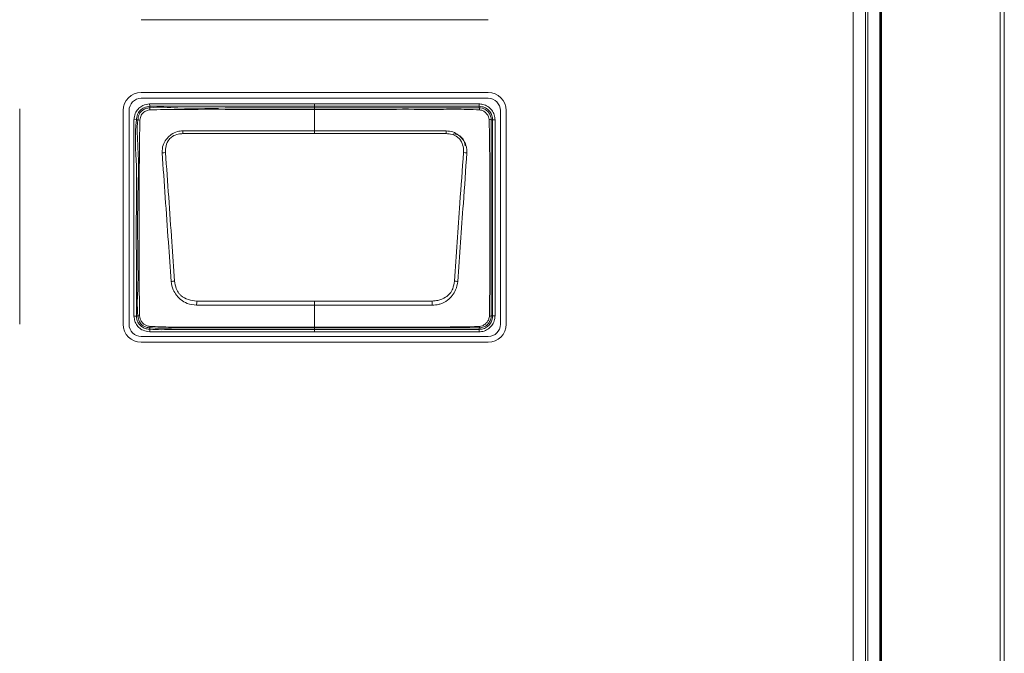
# Model space of a CAD drawing. Header units: millimetres. Extents: x 0 to 1118, y 0 to 864.
# Tile 319 of 390: x 978.71 to 988.88, y 408.59 to 415.14. Entities that reach past the tile are written whole.
import ezdxf

# ---------------------------------------------------------------- set-up
doc = ezdxf.new("R2010")
doc.units = ezdxf.units.MM

msp = doc.modelspace()

# ---------------------------------------------------------------- linework, layer by layer
at = {"color": 9, "linetype": 'Continuous', "lineweight": 0}
for p, q in [((988.8397, 394.7544), (988.8397, 445.9228)), ((988.8821, 445.9228), (988.8821, 394.7544)), ((987.6117, 445.4213), (987.6117, 395.256)), ((987.4463, 445.3386), (987.4463, 395.3386)), ((987.4731, 395.3386), (987.4731, 445.3386)), ((987.3214, 395.3715), (987.3214, 445.3057)), ((980.0498, 414.2741), (980.0526, 414.2492)), ((980.0526, 414.2492), (980.0543, 414.234)), ((981.7543, 414.2743), (983.4544, 414.2743)), ((981.7543, 414.234), (981.7543, 414.2493)), ((983.4544, 414.2493), (981.7543, 414.2493)), ((981.7543, 413.9955), (981.7543, 414.218)), ((983.4544, 414.2493), (983.4544, 414.2743)), ((983.4544, 414.2341), (983.4544, 414.2493)), ((979.889, 414.1137), (979.9138, 414.1106)), ((979.9289, 414.1087), (979.9138, 414.1106)), ((983.5951, 414.1086), (983.5798, 414.1086)), ((983.5951, 412.0836), (983.5951, 414.1086)), ((983.5951, 414.1086), (983.6201, 414.1086)), ((983.6201, 414.1086), (983.6201, 412.0836)), ((981.7543, 413.9675), (980.3942, 413.9675)), ((983.1145, 413.9675), (981.7543, 413.9675)), ((981.7543, 412.2362), (981.7543, 412.1931)), ((981.7543, 411.967), (981.7543, 412.1931)), ((979.8889, 412.079), (979.9137, 412.0818)), ((979.9137, 412.0818), (979.929, 412.0836)), ((983.5797, 412.0836), (983.5951, 412.0836)), ((983.5951, 412.0836), (983.6201, 412.0836)), ((980.0512, 411.9196), (980.0532, 411.9446)), ((980.0545, 411.9599), (980.0532, 411.9446)), ((981.7543, 411.967), (981.7543, 411.9584)), ((981.7543, 411.9584), (981.7543, 411.9429)), ((981.7543, 411.9429), (983.4543, 411.9429)), ((981.7543, 411.9179), (981.7543, 411.9429)), ((983.4543, 411.9429), (983.4543, 411.9582)), ((983.4543, 411.9429), (983.4543, 411.9179)), ((983.4543, 411.9179), (981.7543, 411.9179))]:
    msp.add_line(p, q, dxfattribs=at)
at = {"color": 7, "linetype": 'Continuous', "lineweight": 15}
for p, q in [((987.5952, 445.4719), (987.5952, 395.2053)), ((987.6041, 395.2047), (987.6041, 445.4725)), ((979.9644, 415.1448), (983.5494, 415.1448)), ((983.5494, 414.3924), (979.9644, 414.3924)), ((979.9644, 414.3321), (983.5494, 414.3321)), ((978.7082, 411.9961), (978.7082, 414.2241)), ((979.778, 414.2061), (979.778, 411.9961)), ((979.8384, 411.9961), (979.8384, 414.2061)), ((983.6753, 414.2061), (983.6753, 411.9961)), ((983.7357, 411.9961), (983.7357, 414.2061)), ((983.4544, 411.9582), (983.4543, 411.9582)), ((983.5494, 411.8701), (979.9644, 411.8701)), ((979.9644, 411.8098), (983.5494, 411.8098))]:
    msp.add_line(p, q, dxfattribs=at)
at = {"color": 9, "linetype": 'Continuous', "lineweight": 0, "flags": 128}
for points in [[(981.7543, 414.2493), (981.7044, 414.2493), (981.5044, 414.2493), (981.1044, 414.2493), (980.6114, 414.2493), (980.0526, 414.2492)], [(981.7543, 414.2493), (981.7543, 414.2499), (981.7543, 414.2514), (981.7543, 414.2537), (981.7543, 414.2568), (981.7543, 414.2606), (981.7543, 414.2649), (981.7543, 414.2695), (981.7543, 414.2743)], [(981.7543, 414.234), (981.7543, 414.2337), (981.7543, 414.2328), (981.7543, 414.2315), (981.7543, 414.2297), (981.7543, 414.2274), (981.7543, 414.2247), (981.7543, 414.2215), (981.7543, 414.218)], [(981.7543, 413.9955), (981.7543, 413.9925), (981.7543, 413.9894), (981.7543, 413.986), (981.7543, 413.9825), (981.7543, 413.9789), (981.7543, 413.9752), (981.7543, 413.9714), (981.7543, 413.9675)], [(981.7543, 413.9955), (982.0526, 413.9955), (983.1156, 413.9955)], [(981.7543, 412.1931), (981.4561, 412.1931), (980.5364, 412.1932)], [(980.5378, 412.2362), (981.5907, 412.2362), (981.7543, 412.2362)], [(981.7543, 412.2362), (981.918, 412.2362), (982.9709, 412.2362)], [(982.9723, 412.1932), (981.918, 412.1931), (981.7543, 412.1931)]]:
    msp.add_lwpolyline(points, dxfattribs=at)
at = {"color": 7, "linetype": 'Continuous', "lineweight": 15}
for centre, radius, start, end in [((979.9644, 414.2061), 0.1863, 90, 180), ((983.5494, 414.2061), 0.1863, 0, 90), ((979.9644, 414.2061), 0.126, 90, 180), ((983.5494, 414.2061), 0.126, 0, 90), ((983.1856, 413.8396), 0.125, 0, 90), ((983.5633, 412.1063), 0.028, 266.51023, 305.92299), ((979.9644, 411.9961), 0.1863, 180, 270), ((979.9644, 411.9961), 0.126, 180, 270), ((983.5494, 411.9961), 0.1863, 270, 0), ((983.5494, 411.9961), 0.126, 270, 0)]:
    msp.add_arc(centre, radius, start, end, dxfattribs=at)
at = {"color": 9, "linetype": 'Continuous', "lineweight": 0}
for centre, radius, start, end in [((980.149, 414.227), 0.095, 175.75252, 188.15287), ((983.426, 414.2152), 0.0341, 355.96569, 33.64705), ((979.9308, 413.9799), 0.1288, 81.47129, 90.81507), ((983.5606, 414.0785), 0.0357, 57.52032, 94.07551), ((972.7806, 413.6665), 7.6196, 2.26392, 2.47463), ((990.7281, 413.6665), 7.6196, 177.52537, 177.73608), ((980.2273, 413.4251), 0.3458, 92.07277, 97.89349), ((983.2814, 413.4251), 0.3458, 82.10683, 87.92755), ((980.3999, 411.5855), 0.8622, 96.06918, 98.42952), ((983.1089, 411.5855), 0.8622, 81.5706, 83.93095), ((1010.0837, 411.2682), 29.5617, 178.12352, 178.20698), ((953.425, 411.2682), 29.5617, 1.79302, 1.87648), ((979.9309, 412.202), 0.1185, 269.06659, 277.55314), ((980.1009, 411.969), 0.0474, 173.39747, 191.06133), ((983.4375, 411.9721), 0.0218, 320.39336, 2.68132)]:
    msp.add_arc(centre, radius, start, end, dxfattribs=at)
for points, knots in [([(979.889, 414.1137), (979.8896, 414.1185), (979.8931, 414.1442), (979.9041, 414.1866), (979.9377, 414.2314), (979.9865, 414.2637), (980.0266, 414.2703), (980.0498, 414.2741)], [0, 0, 0, 0, 0.0581416, 0.312481, 0.5164308, 0.720004, 1, 1, 1, 1]), ([(980.0526, 414.2492), (980.0526, 414.2492), (980.032, 414.2469), (979.9971, 414.2402), (979.9552, 414.213), (979.9267, 414.1747), (979.9175, 414.138), (979.9144, 414.1151), (979.9138, 414.1106)], [0, 0, 0, 0, 0.0000695, 0.2875371, 0.4839386, 0.6790617, 0.9368574, 1, 1, 1, 1]), ([(980.055, 414.2135), (980.0482, 414.2122), (980.0295, 414.2086), (980.003, 414.1983), (979.9793, 414.1797), (979.959, 414.1504), (979.9535, 414.1244), (979.9498, 414.1073)], [0, 0, 0, 0, 0.1274956, 0.3530354, 0.5158655, 0.6796876, 1, 1, 1, 1]), ([(980.0498, 414.2741), (980.2369, 414.2742), (980.6113, 414.2744), (981.1795, 414.2743), (981.5605, 414.2743), (981.7543, 414.2743)], [0, 0, 0, 0, 0.3294358, 0.6588715, 1, 1, 1, 1]), ([(980.0543, 414.234), (980.0543, 414.234), (980.1492, 414.2447), (980.4328, 414.2222), (980.9009, 414.238), (981.3723, 414.2335), (981.6566, 414.2339), (981.7543, 414.234)], [0, 0, 0, 0, 0.0000088, 0.1686191, 0.4982919, 0.8274361, 1, 1, 1, 1]), ([(981.7543, 414.218), (981.6549, 414.218), (981.3706, 414.2181), (980.8995, 414.2177), (980.4325, 414.2189), (980.1504, 414.2149), (980.055, 414.2135)], [0, 0, 0, 0, 0.1755002, 0.5019184, 0.8316265, 1, 1, 1, 1]), ([(981.7543, 414.234), (981.9409, 414.234), (982.3139, 414.234), (982.7586, 414.234), (983.0982, 414.234), (983.2914, 414.234), (983.414, 414.234), (983.4543, 414.2341), (983.4544, 414.2341)], [0, 0, 0, 0, 0.3291479, 0.6582957, 0.7848972, 0.9280251, 0.9999912, 1, 1, 1, 1]), ([(983.46, 414.2128), (983.4169, 414.2145), (983.2932, 414.2194), (983.0884, 414.2176), (982.7645, 414.2183), (982.3592, 414.2179), (981.9954, 414.218), (981.7938, 414.218), (981.7543, 414.218)], [0, 0, 0, 0, 0.07573911, 0.21769567, 0.36025247, 0.64541106, 0.93055604, 1, 1, 1, 1]), ([(983.4544, 414.2743), (983.4674, 414.2734), (983.4991, 414.2712), (983.5461, 414.2502), (983.5876, 414.2121), (983.615, 414.1628), (983.6184, 414.1264), (983.6201, 414.1086)], [0, 0, 0, 0, 0.1511123, 0.3656171, 0.5802578, 0.7952178, 1, 1, 1, 1]), ([(983.5951, 414.1086), (983.5951, 414.1086), (983.5951, 414.1237), (983.59, 414.1547), (983.5677, 414.1965), (983.5322, 414.2289), (983.4923, 414.2467), (983.4655, 414.2486), (983.4544, 414.2493)], [0, 0, 0, 0, 0.0000682, 0.2048277, 0.4197812, 0.6343927, 0.8488643, 1, 1, 1, 1]), ([(983.4544, 414.2341), (983.4544, 414.2341), (983.4648, 414.2341), (983.4893, 414.231), (983.5252, 414.2151), (983.556, 414.1861), (983.5754, 414.1492), (983.5798, 414.1221), (983.5798, 414.1086), (983.5798, 414.1086)], [0, 0, 0, 0, 0.0000764, 0.1599052, 0.3740615, 0.5880926, 0.7940929, 0.9999236, 1, 1, 1, 1]), ([(983.5581, 414.1141), (983.5565, 414.1236), (983.5531, 414.1437), (983.536, 414.1711), (983.5121, 414.194), (983.4856, 414.2088), (983.4673, 414.2116), (983.46, 414.2128)], [0, 0, 0, 0, 0.1909092, 0.4066689, 0.631062, 0.8515306, 1, 1, 1, 1]), ([(979.8889, 412.079), (979.8889, 412.279), (979.8889, 412.6375), (979.8885, 413.1559), (979.8889, 413.6342), (979.8889, 413.9539), (979.889, 414.1137)], [0, 0, 0, 0, 0.2948168, 0.5286366, 0.7643183, 1, 1, 1, 1]), ([(979.9138, 414.1106), (979.9138, 414.1106), (979.8937, 413.9525), (979.9233, 413.632), (979.911, 413.1556), (979.9147, 412.6384), (979.9141, 412.2809), (979.9137, 412.0818)], [0, 0, 0, 0, 0.0000074, 0.2356082, 0.4711914, 0.7056797, 1, 1, 1, 1]), ([(979.929, 412.0836), (979.929, 412.0836), (979.9177, 412.1836), (979.9342, 412.3846), (979.9269, 412.7822), (979.9246, 413.2629), (979.9426, 413.737), (979.9171, 414.0153), (979.9289, 414.1087), (979.9289, 414.1087)], [0, 0, 0, 0, 0.0000074, 0.1491916, 0.296265, 0.5898432, 0.8605064, 0.9999926, 1, 1, 1, 1]), ([(979.9498, 414.1073), (979.9484, 414.0136), (979.9443, 413.7373), (979.9428, 413.2627), (979.9437, 412.7825), (979.9433, 412.3847), (979.9454, 412.185), (979.9465, 412.0846)], [0, 0, 0, 0, 0.1388878, 0.409935, 0.7038733, 0.8510454, 1, 1, 1, 1]), ([(980.1798, 413.7676), (980.181, 413.7952), (980.1831, 413.8451), (980.2117, 413.8945), (980.2417, 413.9299), (980.2778, 413.9624), (980.3328, 413.9908), (980.375, 413.9941), (980.3931, 413.9955)], [0, 0, 0, 0, 0.236036, 0.4261787, 0.4777369, 0.6372506, 0.844602, 1, 1, 1, 1]), ([(980.3931, 413.9955), (980.4428, 413.9953), (980.592, 413.9949), (980.8406, 413.9959), (981.142, 413.9954), (981.4466, 413.9955), (981.6518, 413.9955), (981.7543, 413.9955)], [0, 0, 0, 0, 0.1096449, 0.328736, 0.5478272, 0.7739136, 1, 1, 1, 1]), ([(983.1156, 413.9955), (983.1386, 413.9933), (983.1853, 413.9888), (983.2337, 413.9591), (983.2702, 413.9265), (983.3025, 413.8885), (983.3204, 413.8477), (983.329, 413.8048), (983.3289, 413.7848), (983.3289, 413.7676)], [0, 0, 0, 0, 0.1969532, 0.4004738, 0.4775245, 0.621985, 0.8271033, 0.8521966, 1, 1, 1, 1]), ([(980.3942, 413.9675), (980.378, 413.9662), (980.3408, 413.9634), (980.2902, 413.9436), (980.2438, 413.9029), (980.2167, 413.8426), (980.2155, 413.7946), (980.2148, 413.7707)], [0, 0, 0, 0, 0.1606485, 0.3690054, 0.5241269, 0.7628736, 1, 1, 1, 1]), ([(983.2939, 413.7707), (983.294, 413.7858), (983.2943, 413.8239), (983.2782, 413.8748), (983.2536, 413.9128), (983.2213, 413.9406), (983.1761, 413.962), (983.1349, 413.9657), (983.1145, 413.9675)], [0, 0, 0, 0, 0.1500389, 0.377629, 0.518715, 0.5938193, 0.7977012, 1, 1, 1, 1]), ([(980.2735, 412.4385), (980.2638, 412.5743), (980.2433, 412.8639), (980.2119, 413.3071), (980.1905, 413.614), (980.1798, 413.7676)], [0, 0, 0, 0, 0.3060488, 0.6525293, 1, 1, 1, 1]), ([(980.2148, 413.7707), (980.2258, 413.6173), (980.2478, 413.3107), (980.2791, 412.8679), (980.2993, 412.5784), (980.3087, 412.4429)], [0, 0, 0, 0, 0.3473043, 0.694424, 1, 1, 1, 1]), ([(983.2, 412.4429), (983.2094, 412.5773), (983.2281, 412.846), (983.2593, 413.2888), (983.2814, 413.5966), (983.2939, 413.7707)], [0, 0, 0, 0, 0.3029741, 0.6058251, 1, 1, 1, 1]), ([(983.3289, 413.7676), (983.3167, 413.5933), (983.2952, 413.2853), (983.2639, 412.842), (983.2448, 412.5731), (983.2353, 412.4385)], [0, 0, 0, 0, 0.394267, 0.6965516, 1, 1, 1, 1]), ([(980.5364, 412.1932), (980.5024, 412.1969), (980.4448, 412.2031), (980.3854, 412.2393), (980.3509, 412.2698), (980.3223, 412.3041), (980.2874, 412.358), (980.2785, 412.4092), (980.2735, 412.4385)], [0, 0, 0, 0, 0.2569935, 0.4357527, 0.5183389, 0.6080514, 0.775867, 1, 1, 1, 1]), ([(980.3087, 412.4429), (980.3128, 412.4167), (980.3198, 412.3718), (980.3463, 412.3222), (980.387, 412.2805), (980.4491, 412.2453), (980.5083, 412.2392), (980.5378, 412.2362)], [0, 0, 0, 0, 0.2314652, 0.3974126, 0.481538, 0.7415698, 1, 1, 1, 1]), ([(982.9709, 412.2362), (982.9902, 412.2376), (983.0385, 412.2409), (983.1022, 412.2683), (983.1561, 412.311), (983.1886, 412.3702), (983.1958, 412.4162), (983.2, 412.4429)], [0, 0, 0, 0, 0.1694257, 0.4225313, 0.5936441, 0.7635746, 1, 1, 1, 1]), ([(983.2353, 412.4385), (983.2299, 412.4086), (983.2206, 412.3562), (983.1785, 412.2917), (983.126, 412.238), (983.0742, 412.2116), (983.0209, 412.1967), (982.9942, 412.1948), (982.9723, 412.1932)], [0, 0, 0, 0, 0.22904594, 0.40120662, 0.57803765, 0.79736269, 0.83357013, 1, 1, 1, 1]), ([(980.0512, 411.9196), (980.0279, 411.9225), (979.9866, 411.9275), (979.9374, 411.9624), (979.9056, 412.0041), (979.8932, 412.0457), (979.89, 412.0703), (979.8889, 412.079)], [0, 0, 0, 0, 0.2766256, 0.4894494, 0.7024718, 0.8942548, 1, 1, 1, 1]), ([(979.9137, 412.0818), (979.9137, 412.0818), (979.9162, 412.0601), (979.923, 412.0225), (979.9551, 411.9807), (979.9924, 411.9544), (980.0275, 411.947), (980.0478, 411.9451), (980.0532, 411.9446)], [0, 0, 0, 0, 0.0000694, 0.3040945, 0.5118244, 0.7159775, 0.9248449, 1, 1, 1, 1]), ([(980.0545, 411.9599), (980.0544, 411.9599), (980.0416, 411.9609), (980.0164, 411.9638), (979.9795, 411.9795), (979.9496, 412.0096), (979.9337, 412.0471), (979.9302, 412.0726), (979.929, 412.0836), (979.929, 412.0836)], [0, 0, 0, 0, 0.0000768, 0.1973332, 0.3879828, 0.6047465, 0.8311097, 0.9999233, 1, 1, 1, 1]), ([(979.9465, 412.0846), (979.9483, 412.0742), (979.9521, 412.0522), (979.9668, 412.0215), (979.9897, 411.9978), (980.0192, 411.9811), (980.0413, 411.9768), (980.0539, 411.9744)], [0, 0, 0, 0, 0.18912298, 0.39968002, 0.59882934, 0.77195688, 1, 1, 1, 1]), ([(983.4543, 411.9429), (983.4694, 411.9443), (983.5003, 411.9472), (983.5422, 411.9704), (983.5746, 412.0057), (983.5924, 412.0456), (983.5943, 412.0725), (983.5951, 412.0836)], [0, 0, 0, 0, 0.2046745, 0.4198422, 0.6343902, 0.848799, 1, 1, 1, 1]), ([(983.6201, 412.0836), (983.6191, 412.0705), (983.6169, 412.0389), (983.596, 411.9918), (983.5578, 411.9503), (983.5085, 411.923), (983.472, 411.9196), (983.4543, 411.9179)], [0, 0, 0, 0, 0.1511841, 0.3656354, 0.5802218, 0.7954055, 1, 1, 1, 1]), ([(983.4593, 411.9731), (983.4695, 411.9752), (983.4917, 411.9796), (983.52, 411.9991), (983.5435, 412.0246), (983.5579, 412.0518), (983.5606, 412.0708), (983.5616, 412.0783)], [0, 0, 0, 0, 0.1974641, 0.4278931, 0.636791, 0.8556238, 1, 1, 1, 1]), ([(980.0532, 411.9446), (980.0532, 411.9446), (980.133, 411.938), (980.2941, 411.9437), (980.616, 411.9425), (980.9806, 411.943), (981.3868, 411.9429), (981.6318, 411.9429), (981.7543, 411.9429)], [0, 0, 0, 0, 0.0000088, 0.1411003, 0.2836021, 0.5679278, 0.7839637, 1, 1, 1, 1]), ([(980.0539, 411.9744), (980.1275, 411.9717), (980.3443, 411.9636), (980.7048, 411.9681), (981.135, 411.9667), (981.4849, 411.967), (981.6913, 411.967), (981.7543, 411.967)], [0, 0, 0, 0, 0.1298823, 0.3827491, 0.6357973, 0.8888457, 1, 1, 1, 1]), ([(981.7543, 411.9584), (981.5669, 411.9584), (981.1921, 411.9585), (980.6989, 411.9578), (980.32, 411.9594), (980.1277, 411.954), (980.0545, 411.9599), (980.0545, 411.9599)], [0, 0, 0, 0, 0.3307416, 0.6614832, 0.8701677, 0.9999912, 1, 1, 1, 1]), ([(981.7543, 411.967), (981.7877, 411.967), (981.9544, 411.967), (982.3877, 411.9675), (982.9227, 411.9638), (983.3243, 411.9708), (983.4593, 411.9731)], [0, 0, 0, 0, 0.05865253, 0.29326264, 0.76248293, 1, 1, 1, 1]), ([(983.4543, 411.9582), (983.3206, 411.9583), (982.9216, 411.9584), (982.3549, 411.9584), (981.922, 411.9584), (981.7543, 411.9584)], [0, 0, 0, 0, 0.2359965, 0.7041641, 1, 1, 1, 1]), ([(981.7543, 411.9179), (981.7377, 411.9179), (981.6544, 411.9179), (981.3044, 411.9179), (980.9148, 411.9175), (980.5112, 411.9182), (980.2935, 411.9161), (980.132, 411.9185), (980.0512, 411.9196)], [0, 0, 0, 0, 0.02935655, 0.14678277, 0.61648762, 0.71559248, 0.85762329, 1, 1, 1, 1])]:
    msp.add_open_spline(points, degree=3, knots=knots, dxfattribs=at)
at = {"color": 7, "linetype": 'Continuous', "lineweight": 15}
for points, knots in [([(979.9289, 414.1087), (979.9289, 414.1087), (979.9313, 414.1276), (979.9368, 414.1592), (979.9609, 414.1967), (979.9928, 414.2205), (980.0257, 414.2302), (980.0471, 414.2332), (980.0543, 414.234), (980.0543, 414.234)], [0, 0, 0, 0, 0.0000766, 0.292145, 0.4813289, 0.6685014, 0.8892918, 0.9999234, 1, 1, 1, 1]), ([(983.5616, 412.0783), (983.563, 412.1851), (983.5659, 412.3971), (983.5651, 412.8196), (983.5656, 413.2369), (983.5649, 413.5998), (983.5643, 413.8027), (983.5635, 413.9573), (983.5599, 414.0608), (983.5581, 414.1141)], [0, 0, 0, 0, 0.157294, 0.3124744, 0.6224681, 0.7721952, 0.8473553, 0.921427, 1, 1, 1, 1]), ([(983.5798, 414.1086), (983.5798, 414.1086), (983.5797, 414.058), (983.5797, 413.9555), (983.5797, 413.803), (983.5797, 413.5996), (983.5797, 413.2369), (983.5796, 412.8195), (983.5798, 412.3996), (983.5795, 412.1878), (983.5797, 412.0836), (983.5797, 412.0836)], [0, 0, 0, 0, 0.0000074, 0.0756861, 0.1509896, 0.226275, 0.3768447, 0.6884186, 0.8442083, 0.9999926, 1, 1, 1, 1]), ([(983.5797, 412.0836), (983.5797, 412.0836), (983.5798, 412.0731), (983.5767, 412.0486), (983.5608, 412.013), (983.532, 411.9822), (983.4952, 411.9627), (983.4678, 411.9582), (983.4544, 411.9582), (983.4544, 411.9582)], [0, 0, 0, 0, 0.0000764, 0.1620655, 0.3721524, 0.585973, 0.7931086, 0.9999237, 1, 1, 1, 1])]:
    msp.add_open_spline(points, degree=3, knots=knots, dxfattribs=at)

doc.saveas('drawing.dxf')
